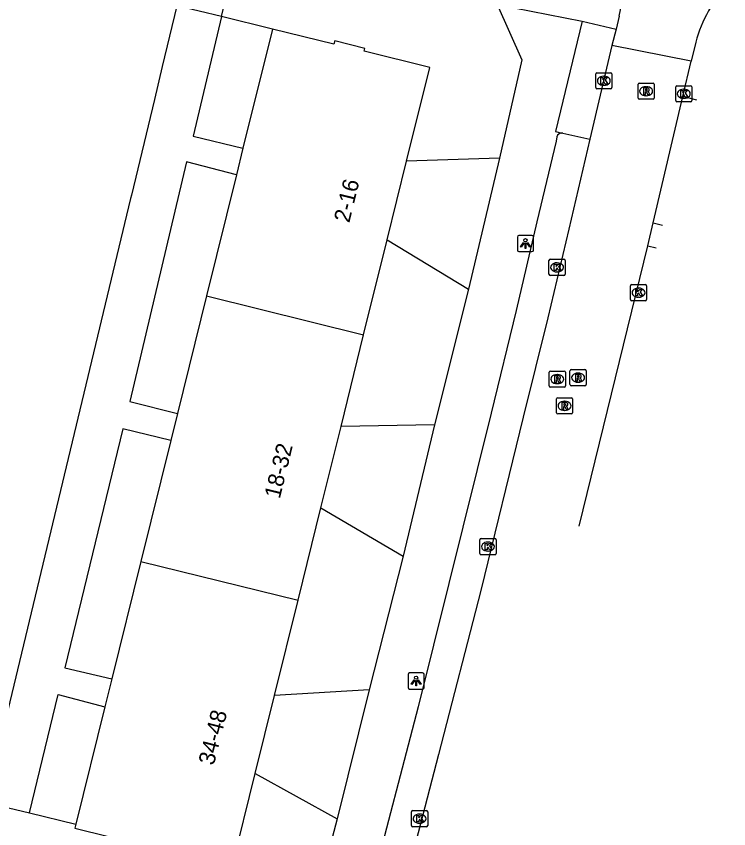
# Model space of a CAD drawing. Extents: x 162812 to 163818, y 381639 to 382470.
# Drawn here: x 163746.2 to 163790.3, y 382125 to 382175.2 of the extents above; entities that cross this region are included whole.
import ezdxf

# ---------------------------------------------------------------- set-up
doc = ezdxf.new("R2010")
doc.units = 0
for name, color, linetype in [('IMGEO_Groenvoorziening', 7, 'Continuous'), ('IMGEO_Kolk', 7, 'Continuous'), ('IMGEO_Lichtpunt', 7, 'Continuous'), ('IMGEO_Muur', 7, 'Continuous'), ('IMGEO_Pand', 7, 'Continuous'), ('IMGEO_Pand_nummerreeks', 7, 'Continuous'), ('IMGEO_Parkeervlak_open', 7, 'Continuous'), ('IMGEO_Rijbaan_lokaal_gesloten', 7, 'Continuous'), ('IMGEO_Rijbaan_lokaal_open', 7, 'Continuous'), ('IMGEO_Rioolput', 7, 'Continuous'), ('IMGEO_Voetpad_open', 7, 'Continuous')]:
    doc.layers.add(name, color=color, linetype=linetype)

msp = doc.modelspace()

# ---------------------------------------------------------------- linework, layer by layer
at = {"layer": 'IMGEO_Groenvoorziening'}
for points in [[(163762.029, 382174.436), (163758.872, 382175.207)], [(163746.996, 382125.947), (163749.872, 382125.247)]]:
    msp.add_lwpolyline(points, dxfattribs=at)
at = {"layer": 'IMGEO_Kolk'}
for p, q in [((163782.112, 382171.738), (163782.964, 382171.738)), ((163782.037, 382170.812), (163782.037, 382171.664)), ((163782.525, 382171.518), (163782.55, 382171.518)), ((163783.038, 382171.664), (163783.038, 382170.812)), ((163782.964, 382170.738), (163782.112, 382170.738)), ((163782.548, 382170.958), (163782.523, 382170.958)), ((163786.984, 382170.008), (163786.984, 382170.86)), ((163787.059, 382170.934), (163787.911, 382170.934)), ((163787.472, 382170.714), (163787.497, 382170.714)), ((163787.985, 382170.86), (163787.985, 382170.008)), ((163787.911, 382169.934), (163787.059, 382169.934)), ((163787.495, 382170.154), (163787.47, 382170.154)), ((163779.218, 382160.196), (163780.07, 382160.196)), ((163779.143, 382159.27), (163779.143, 382160.122)), ((163779.631, 382159.976), (163779.656, 382159.976)), ((163780.144, 382160.122), (163780.144, 382159.27)), ((163780.07, 382159.196), (163779.218, 382159.196)), ((163779.654, 382159.416), (163779.629, 382159.416)), ((163784.187, 382157.706), (163784.187, 382158.558)), ((163784.262, 382158.632), (163785.114, 382158.632)), ((163784.675, 382158.412), (163784.7, 382158.412)), ((163785.188, 382158.558), (163785.188, 382157.706)), ((163784.698, 382157.852), (163784.673, 382157.852)), ((163785.114, 382157.632), (163784.262, 382157.632)), ((163774.867, 382141.998), (163774.867, 382142.85)), ((163774.942, 382142.924), (163775.794, 382142.924)), ((163775.355, 382142.704), (163775.38, 382142.704)), ((163775.868, 382142.85), (163775.868, 382141.998)), ((163775.378, 382142.144), (163775.353, 382142.144)), ((163775.794, 382141.924), (163774.942, 382141.924)), ((163770.636, 382125.168), (163770.636, 382126.02)), ((163770.711, 382126.094), (163771.563, 382126.094)), ((163771.637, 382126.02), (163771.637, 382125.168)), ((163771.124, 382125.874), (163771.149, 382125.874)), ((163771.563, 382125.094), (163770.711, 382125.094)), ((163771.147, 382125.314), (163771.122, 382125.314))]:
    msp.add_line(p, q, dxfattribs=at)
for points in [[(163782.112, 382171.738), (163782.964, 382171.738)], [(163782.037, 382170.812), (163782.037, 382171.664)], [(163782.358, 382171.438), (163782.481, 382171.438), (163782.481, 382171.287), (163782.611, 382171.438), (163782.775, 382171.438), (163782.629, 382171.287), (163782.782, 382171.038), (163782.63, 382171.038), (163782.545, 382171.202), (163782.481, 382171.135), (163782.481, 382171.038), (163782.358, 382171.038), (163782.358, 382171.438)], [(163783.038, 382171.664), (163783.038, 382170.812)], [(163782.964, 382170.738), (163782.112, 382170.738)], [(163786.984, 382170.008), (163786.984, 382170.86)], [(163787.059, 382170.934), (163787.911, 382170.934)], [(163787.985, 382170.86), (163787.985, 382170.008)], [(163787.305, 382170.634), (163787.428, 382170.634), (163787.428, 382170.483), (163787.558, 382170.634), (163787.722, 382170.634), (163787.576, 382170.483), (163787.729, 382170.234), (163787.577, 382170.234), (163787.492, 382170.398), (163787.428, 382170.331), (163787.428, 382170.234), (163787.305, 382170.234), (163787.305, 382170.634)], [(163787.911, 382169.934), (163787.059, 382169.934)], [(163779.218, 382160.196), (163780.07, 382160.196)], [(163779.143, 382159.27), (163779.143, 382160.122)], [(163779.464, 382159.896), (163779.587, 382159.896), (163779.587, 382159.745), (163779.717, 382159.896), (163779.881, 382159.896), (163779.735, 382159.745), (163779.888, 382159.496), (163779.736, 382159.496), (163779.651, 382159.66), (163779.587, 382159.593), (163779.587, 382159.496), (163779.464, 382159.496), (163779.464, 382159.896)], [(163780.144, 382160.122), (163780.144, 382159.27)], [(163780.07, 382159.196), (163779.218, 382159.196)], [(163784.187, 382157.706), (163784.187, 382158.558)], [(163784.262, 382158.632), (163785.114, 382158.632)], [(163784.508, 382158.332), (163784.631, 382158.332), (163784.631, 382158.181), (163784.761, 382158.332), (163784.925, 382158.332), (163784.779, 382158.181), (163784.932, 382157.932), (163784.78, 382157.932), (163784.695, 382158.096), (163784.631, 382158.029), (163784.631, 382157.932), (163784.508, 382157.932), (163784.508, 382158.332)], [(163785.188, 382158.558), (163785.188, 382157.706)], [(163785.114, 382157.632), (163784.262, 382157.632)], [(163774.867, 382141.998), (163774.867, 382142.85)], [(163774.942, 382142.924), (163775.794, 382142.924)], [(163775.188, 382142.624), (163775.311, 382142.624), (163775.311, 382142.473), (163775.441, 382142.624), (163775.605, 382142.624), (163775.459, 382142.473), (163775.612, 382142.224), (163775.46, 382142.224), (163775.375, 382142.388), (163775.311, 382142.321), (163775.311, 382142.224), (163775.188, 382142.224), (163775.188, 382142.624)], [(163775.868, 382142.85), (163775.868, 382141.998)], [(163775.794, 382141.924), (163774.942, 382141.924)], [(163770.636, 382125.168), (163770.636, 382126.02)], [(163770.711, 382126.094), (163771.563, 382126.094)], [(163771.637, 382126.02), (163771.637, 382125.168)], [(163770.957, 382125.794), (163771.08, 382125.794), (163771.08, 382125.643), (163771.21, 382125.794), (163771.374, 382125.794), (163771.228, 382125.643), (163771.381, 382125.394), (163771.229, 382125.394), (163771.144, 382125.558), (163771.08, 382125.491), (163771.08, 382125.394), (163770.957, 382125.394), (163770.957, 382125.794)], [(163771.563, 382125.094), (163770.711, 382125.094)]]:
    msp.add_lwpolyline(points, dxfattribs=at)
for centre, start, end in [((163782.114, 382171.662), 91.552, 178.448), ((163782.114, 382171.662), 91.552, 178.448), ((163782.962, 382171.662), 1.552, 88.448), ((163782.962, 382171.662), 1.552, 88.448), ((163782.114, 382170.814), 181.552, 268.448), ((163782.114, 382170.814), 181.552, 268.448), ((163782.962, 382170.814), 271.552, 358.448), ((163782.962, 382170.814), 271.552, 358.448), ((163787.061, 382170.858), 91.552, 178.448), ((163787.061, 382170.858), 91.552, 178.448), ((163787.909, 382170.858), 1.552, 88.448), ((163787.909, 382170.858), 1.552, 88.448), ((163787.061, 382170.01), 181.552, 268.448), ((163787.061, 382170.01), 181.552, 268.448), ((163787.909, 382170.01), 271.552, 358.448), ((163787.909, 382170.01), 271.552, 358.448), ((163779.22, 382160.12), 91.552, 178.448), ((163779.22, 382160.12), 91.552, 178.448), ((163780.068, 382160.12), 1.552, 88.448), ((163780.068, 382160.12), 1.552, 88.448), ((163779.22, 382159.272), 181.552, 268.448), ((163779.22, 382159.272), 181.552, 268.448), ((163780.068, 382159.272), 271.552, 358.448), ((163780.068, 382159.272), 271.552, 358.448), ((163784.264, 382158.556), 91.552, 178.448), ((163784.264, 382158.556), 91.552, 178.448), ((163785.112, 382158.556), 1.552, 88.448), ((163785.112, 382158.556), 1.552, 88.448), ((163784.264, 382157.708), 181.552, 268.448), ((163784.264, 382157.708), 181.552, 268.448), ((163785.112, 382157.708), 271.552, 358.448), ((163785.112, 382157.708), 271.552, 358.448), ((163774.944, 382142.848), 91.552, 178.448), ((163774.944, 382142.848), 91.552, 178.448), ((163775.792, 382142.848), 1.552, 88.448), ((163775.792, 382142.848), 1.552, 88.448), ((163774.944, 382142), 181.552, 268.448), ((163774.944, 382142), 181.552, 268.448), ((163775.792, 382142), 271.552, 358.448), ((163775.792, 382142), 271.552, 358.448), ((163770.713, 382126.018), 91.552, 178.448), ((163770.713, 382126.018), 91.552, 178.448), ((163771.561, 382126.018), 1.552, 88.448), ((163771.561, 382126.018), 1.552, 88.448), ((163770.713, 382125.17), 181.552, 268.448), ((163770.713, 382125.17), 181.552, 268.448), ((163771.561, 382125.17), 271.552, 358.448), ((163771.561, 382125.17), 271.552, 358.448)]:
    msp.add_arc(centre, 0.0765, start, end, dxfattribs=at)
for centre, major_axis, ratio, start_param, end_param in [((163782.524, 382171.238), (-0.387, 0.002), 0.722429, 4.712389, 7.853982), ((163782.549, 382171.238), (-0.39, 0.002), 0.717154, 1.570796, 4.712389), ((163787.471, 382170.434), (-0.387, 0.002), 0.722429, 4.712389, 7.853982), ((163787.496, 382170.434), (-0.39, 0.002), 0.717154, 1.570796, 4.712389), ((163779.63, 382159.696), (-0.387, 0.002), 0.722429, 4.712389, 7.853982), ((163779.655, 382159.696), (-0.39, 0.002), 0.717154, 1.570796, 4.712389), ((163784.674, 382158.132), (-0.387, 0.002), 0.722429, 4.712389, 7.853982), ((163784.699, 382158.132), (-0.39, 0.002), 0.717154, 1.570796, 4.712389), ((163775.354, 382142.424), (-0.387, 0.002), 0.722429, 4.712389, 7.853982), ((163775.379, 382142.424), (-0.39, 0.002), 0.717154, 1.570796, 4.712389), ((163771.123, 382125.594), (-0.387, 0.002), 0.722429, 4.712389, 7.853982), ((163771.148, 382125.594), (-0.39, 0.002), 0.717154, 1.570796, 4.712389)]:
    msp.add_ellipse(centre, major_axis=major_axis, ratio=ratio, start_param=start_param, end_param=end_param, dxfattribs=at)
at = {"layer": 'IMGEO_Lichtpunt'}
for p, q in [((163778.091, 382161.669), (163777.283, 382161.669)), ((163778.091, 382161.669), (163777.283, 382161.669)), ((163777.189, 382161.574), (163777.189, 382160.767)), ((163777.189, 382161.574), (163777.189, 382160.767)), ((163778.185, 382160.767), (163778.185, 382161.574)), ((163778.185, 382160.767), (163778.185, 382161.574)), ((163777.283, 382160.673), (163778.091, 382160.673)), ((163777.283, 382160.673), (163778.091, 382160.673)), ((163771.324, 382134.61), (163770.516, 382134.61)), ((163771.324, 382134.61), (163770.516, 382134.61)), ((163770.422, 382134.515), (163770.422, 382133.708)), ((163770.422, 382134.515), (163770.422, 382133.708)), ((163771.418, 382133.708), (163771.418, 382134.515)), ((163771.418, 382133.708), (163771.418, 382134.515)), ((163770.516, 382133.614), (163771.324, 382133.614)), ((163770.516, 382133.614), (163771.324, 382133.614))]:
    msp.add_line(p, q, dxfattribs=at)
for points in [[(163777.563, 382161.238), (163777.602, 382161.21), (163777.414, 382160.948), (163777.376, 382160.975), (163777.563, 382161.238)], [(163777.665, 382161.19), (163777.712, 382161.19), (163777.712, 382160.868), (163777.665, 382160.868), (163777.665, 382161.19)], [(163777.775, 382161.21), (163777.813, 382161.237), (163778, 382160.975), (163777.961, 382160.947), (163777.775, 382161.21)], [(163770.796, 382134.179), (163770.835, 382134.151), (163770.647, 382133.889), (163770.609, 382133.916), (163770.796, 382134.179)], [(163770.898, 382134.131), (163770.945, 382134.131), (163770.945, 382133.809), (163770.898, 382133.809), (163770.898, 382134.131)], [(163771.008, 382134.151), (163771.046, 382134.178), (163771.233, 382133.916), (163771.194, 382133.888), (163771.008, 382134.151)]]:
    msp.add_lwpolyline(points, dxfattribs=at)
for centre in [(163777.688, 382161.372), (163770.921, 382134.313)]:
    msp.add_circle(centre, 0.0994, dxfattribs=at)
for centre, start, end in [((163777.283, 382161.574), 90, 180), ((163777.283, 382161.574), 90, 180), ((163778.091, 382161.574), 0, 90), ((163778.091, 382161.574), 0, 90), ((163777.283, 382160.767), 180, 270), ((163777.283, 382160.767), 180, 270), ((163778.091, 382160.767), 270, 0), ((163778.091, 382160.767), 270, 360), ((163770.516, 382134.515), 90, 180), ((163770.516, 382134.515), 90, 180), ((163771.324, 382134.515), 0, 90), ((163771.324, 382134.515), 0, 90), ((163770.516, 382133.708), 180, 270), ((163770.516, 382133.708), 180, 270), ((163771.324, 382133.708), 270, 0), ((163771.324, 382133.708), 270, 360)]:
    msp.add_arc(centre, 0.0946, start, end, dxfattribs=at)
at = {"layer": 'IMGEO_Muur'}
msp.add_lwpolyline([(163746.996, 382125.947), (163749.872, 382125.247)], dxfattribs=at)
at = {"layer": 'IMGEO_Pand'}
for points in [[(163762.029, 382174.436), (163760.208, 382167.07)], [(163770.328, 382166.267), (163771.761, 382172.066), (163767.714, 382173.066), (163767.757, 382173.242), (163765.887, 382173.704), (163765.836, 382173.496), (163762.029, 382174.436)], [(163760.208, 382167.07), (163759.801, 382165.42)], [(163769.124, 382161.396), (163770.328, 382166.267)], [(163759.801, 382165.42), (163757.95, 382157.933)], [(163767.674, 382155.532), (163769.124, 382161.396)], [(163757.95, 382157.933), (163756.151, 382150.653)], [(163757.95, 382157.933), (163767.674, 382155.532)], [(163766.273, 382149.862), (163767.674, 382155.532)], [(163756.151, 382150.653), (163755.737, 382148.978)], [(163765.025, 382144.812), (163766.273, 382149.862)], [(163755.737, 382148.978), (163753.891, 382141.508)], [(163763.615, 382139.107), (163765.025, 382144.812)], [(163753.891, 382141.508), (163752.093, 382134.236)], [(163753.891, 382141.508), (163763.615, 382139.107)], [(163762.161, 382133.223), (163763.615, 382139.107)], [(163752.093, 382134.236), (163751.666, 382132.507)], [(163760.967, 382128.393), (163762.161, 382133.223)], [(163751.666, 382132.507), (163749.872, 382125.247)], [(163749.872, 382125.247), (163749.812, 382125.005), (163753.877, 382124.001), (163753.82, 382123.768), (163755.679, 382123.308), (163755.738, 382123.546), (163759.537, 382122.607), (163760.967, 382128.393)]]:
    msp.add_lwpolyline(points, dxfattribs=at)
at = {"layer": 'IMGEO_Parkeervlak_open'}
msp.add_lwpolyline([(163780.002, 382167.995), (163781.662, 382167.627)], dxfattribs=at)
msp.add_arc((163779.92, 382167.671), 0.334, 75.8529, 88.3327, dxfattribs=at)
at = {"layer": 'IMGEO_Rijbaan_lokaal_gesloten'}
for points in [[(163783.482, 382175.229), (163783.292, 382174.424)], [(163783.292, 382174.424), (163783.026, 382173.42)], [(163787.952, 382172.447), (163783.026, 382173.42)], [(163788.232, 382173.628), (163787.952, 382172.447)]]:
    msp.add_lwpolyline(points, dxfattribs=at)
for centre, radius, start, end in [((163775.675, 382177.078), 8.023, 346.6769, 76.3742), ((163795.957, 382171.612), 7.984, 135.4387, 165.3732)]:
    msp.add_arc(centre, radius, start, end, dxfattribs=at)
at = {"layer": 'IMGEO_Rijbaan_lokaal_open'}
for points in [[(163783.026, 382173.42), (163781.662, 382167.627)], [(163787.433, 382170.264), (163787.952, 382172.447)], [(163785.581, 382162.442), (163787.433, 382170.264)], [(163781.662, 382167.627), (163780.371, 382162.055), (163779.065, 382156.581), (163777.537, 382150.439), (163774.927, 382139.718), (163772.313, 382129.555), (163769.939, 382120.437)], [(163785.255, 382161.025), (163785.581, 382162.442)], [(163781.021, 382143.687), (163785.255, 382161.025)]]:
    msp.add_lwpolyline(points, dxfattribs=at)
at = {"layer": 'IMGEO_Rioolput'}
for p, q in [((163784.655, 382170.166), (163784.655, 382171.018)), ((163784.73, 382171.092), (163785.582, 382171.092)), ((163785.143, 382170.872), (163785.168, 382170.872)), ((163785.656, 382171.018), (163785.656, 382170.166)), ((163785.166, 382170.312), (163785.141, 382170.312)), ((163785.582, 382170.092), (163784.73, 382170.092)), ((163779.156, 382152.358), (163779.156, 382153.21)), ((163779.231, 382153.284), (163780.083, 382153.284)), ((163780.157, 382153.21), (163780.157, 382152.358)), ((163780.444, 382152.447), (163780.444, 382153.299)), ((163780.519, 382153.373), (163781.371, 382153.373)), ((163780.932, 382153.153), (163780.957, 382153.153)), ((163781.445, 382153.299), (163781.445, 382152.447)), ((163779.644, 382153.064), (163779.669, 382153.064)), ((163780.083, 382152.284), (163779.231, 382152.284)), ((163779.667, 382152.504), (163779.642, 382152.504)), ((163781.371, 382152.373), (163780.519, 382152.373)), ((163780.955, 382152.593), (163780.93, 382152.593)), ((163779.682, 382151.63), (163780.534, 382151.63)), ((163779.607, 382150.704), (163779.607, 382151.556)), ((163780.095, 382151.41), (163780.12, 382151.41)), ((163780.608, 382151.556), (163780.608, 382150.704)), ((163780.534, 382150.63), (163779.682, 382150.63)), ((163780.118, 382150.85), (163780.093, 382150.85))]:
    msp.add_line(p, q, dxfattribs=at)
for points in [[(163784.655, 382170.166), (163784.655, 382171.018)], [(163784.73, 382171.092), (163785.582, 382171.092)], [(163785.244, 382170.79), (163784.992, 382170.792), (163784.992, 382170.392)], [(163785.656, 382171.018), (163785.656, 382170.166)], [(163784.992, 382170.392), (163785.116, 382170.392), (163785.116, 382170.554), (163785.127, 382170.554)], [(163785.17, 382170.711), (163785.116, 382170.711), (163785.116, 382170.63)], [(163785.116, 382170.63), (163785.168, 382170.63)], [(163785.174, 382170.525), (163785.245, 382170.392), (163785.385, 382170.392), (163785.32, 382170.518)], [(163785.582, 382170.092), (163784.73, 382170.092)], [(163779.156, 382152.358), (163779.156, 382153.21)], [(163779.231, 382153.284), (163780.083, 382153.284)], [(163780.157, 382153.21), (163780.157, 382152.358)], [(163780.444, 382152.447), (163780.444, 382153.299)], [(163780.519, 382153.373), (163781.371, 382153.373)], [(163781.445, 382153.299), (163781.445, 382152.447)], [(163779.745, 382152.982), (163779.493, 382152.984), (163779.493, 382152.584)], [(163779.493, 382152.584), (163779.617, 382152.584), (163779.617, 382152.746), (163779.628, 382152.746)], [(163779.671, 382152.903), (163779.617, 382152.903), (163779.617, 382152.822)], [(163779.617, 382152.822), (163779.669, 382152.822)], [(163779.675, 382152.717), (163779.746, 382152.584), (163779.886, 382152.584), (163779.821, 382152.71)], [(163781.033, 382153.071), (163780.781, 382153.073), (163780.781, 382152.673)], [(163780.781, 382152.673), (163780.905, 382152.673), (163780.905, 382152.835), (163780.916, 382152.835)], [(163780.959, 382152.992), (163780.905, 382152.992), (163780.905, 382152.911)], [(163780.905, 382152.911), (163780.957, 382152.911)], [(163780.963, 382152.806), (163781.034, 382152.673), (163781.174, 382152.673), (163781.109, 382152.799)], [(163780.083, 382152.284), (163779.231, 382152.284)], [(163781.371, 382152.373), (163780.519, 382152.373)], [(163779.682, 382151.63), (163780.534, 382151.63)], [(163779.607, 382150.704), (163779.607, 382151.556)], [(163780.196, 382151.328), (163779.944, 382151.33), (163779.944, 382150.93)], [(163780.122, 382151.249), (163780.068, 382151.249), (163780.068, 382151.168)], [(163780.068, 382151.168), (163780.12, 382151.168)], [(163780.608, 382151.556), (163780.608, 382150.704)], [(163780.534, 382150.63), (163779.682, 382150.63)], [(163779.944, 382150.93), (163780.068, 382150.93), (163780.068, 382151.092), (163780.079, 382151.092)], [(163780.126, 382151.063), (163780.197, 382150.93), (163780.337, 382150.93), (163780.272, 382151.056)]]:
    msp.add_lwpolyline(points, dxfattribs=at)
for centre, radius, start, end in [((163784.732, 382171.016), 0.0765, 91.552, 178.448), ((163784.732, 382171.016), 0.0765, 91.552, 178.448), ((163785.176, 382170.615), 0.0964, 77.0061, 93.1865), ((163785.243, 382170.68), 0.109, 350.3612, 89.416), ((163785.58, 382171.016), 0.0765, 1.552, 88.448), ((163785.58, 382171.016), 0.0765, 1.552, 88.448), ((163785.126, 382170.501), 0.0533, 26.0293, 88.6989), ((163785.152, 382170.819), 0.19, 274.7715, 282.9687), ((163785.19, 382170.672), 0.0378, 276.6634, 79.6772), ((163785.241, 382170.68), 0.112, 277.5842, 350.9817), ((163785.225, 382170.465), 0.108, 29.5134, 73.7905), ((163784.732, 382170.168), 0.0765, 181.552, 268.448), ((163784.732, 382170.168), 0.0765, 181.552, 268.448), ((163785.58, 382170.168), 0.0765, 271.552, 358.448), ((163785.58, 382170.168), 0.0765, 271.552, 358.448), ((163779.233, 382153.208), 0.0765, 91.552, 178.448), ((163779.233, 382153.208), 0.0765, 91.552, 178.448), ((163780.081, 382153.208), 0.0765, 1.552, 88.448), ((163780.081, 382153.208), 0.0765, 1.552, 88.448), ((163780.521, 382153.297), 0.0765, 91.552, 178.448), ((163780.521, 382153.297), 0.0765, 91.552, 178.448), ((163781.369, 382153.297), 0.0765, 1.552, 88.448), ((163781.369, 382153.297), 0.0765, 1.552, 88.448), ((163779.627, 382152.693), 0.0533, 26.0293, 88.6989), ((163779.653, 382153.011), 0.19, 274.7715, 282.9687), ((163779.677, 382152.807), 0.0964, 77.0061, 93.1865), ((163779.691, 382152.864), 0.0378, 276.6634, 79.6772), ((163779.744, 382152.872), 0.109, 350.3612, 89.416), ((163779.742, 382152.872), 0.112, 277.5842, 350.9817), ((163779.726, 382152.657), 0.108, 29.5134, 73.7905), ((163780.915, 382152.782), 0.0533, 26.0293, 88.6989), ((163780.941, 382153.1), 0.19, 274.7715, 282.9687), ((163780.965, 382152.896), 0.0964, 77.0061, 93.1865), ((163780.979, 382152.953), 0.0378, 276.6634, 79.6772), ((163781.032, 382152.961), 0.109, 350.3612, 89.416), ((163781.03, 382152.961), 0.112, 277.5842, 350.9817), ((163781.014, 382152.746), 0.108, 29.5134, 73.7905), ((163779.233, 382152.36), 0.0765, 181.552, 268.448), ((163779.233, 382152.36), 0.0765, 181.552, 268.448), ((163780.081, 382152.36), 0.0765, 271.552, 358.448), ((163780.081, 382152.36), 0.0765, 271.552, 358.448), ((163780.521, 382152.449), 0.0765, 181.552, 268.448), ((163780.521, 382152.449), 0.0765, 181.552, 268.448), ((163781.369, 382152.449), 0.0765, 271.552, 358.448), ((163781.369, 382152.449), 0.0765, 271.552, 358.448), ((163779.684, 382151.554), 0.0765, 91.552, 178.448), ((163779.684, 382151.554), 0.0765, 91.552, 178.448), ((163780.532, 382151.554), 0.0765, 1.552, 88.448), ((163780.532, 382151.554), 0.0765, 1.552, 88.448), ((163780.104, 382151.357), 0.19, 274.7715, 282.9687), ((163780.128, 382151.153), 0.0964, 77.0061, 93.1865), ((163780.142, 382151.21), 0.0378, 276.6634, 79.6772), ((163780.195, 382151.218), 0.109, 350.3612, 89.416), ((163780.193, 382151.218), 0.112, 277.5842, 350.9817), ((163779.684, 382150.706), 0.0765, 181.552, 268.448), ((163779.684, 382150.706), 0.0765, 181.552, 268.448), ((163780.078, 382151.039), 0.0533, 26.0293, 88.6989), ((163780.177, 382151.003), 0.108, 29.5134, 73.7905), ((163780.532, 382150.706), 0.0765, 271.552, 358.448), ((163780.532, 382150.706), 0.0765, 271.552, 358.448)]:
    msp.add_arc(centre, radius, start, end, dxfattribs=at)
for centre, major_axis, ratio, start_param, end_param in [((163785.142, 382170.592), (-0.387, 0.002), 0.722429, 4.712389, 7.853982), ((163785.167, 382170.592), (-0.39, 0.002), 0.717154, 1.570796, 4.712389), ((163780.931, 382152.873), (-0.387, 0.002), 0.722429, 4.712389, 7.853982), ((163780.956, 382152.873), (-0.39, 0.002), 0.717154, 1.570796, 4.712389), ((163779.643, 382152.784), (-0.387, 0.002), 0.722429, 4.712389, 7.853982), ((163779.668, 382152.784), (-0.39, 0.002), 0.717154, 1.570796, 4.712389), ((163780.094, 382151.13), (-0.387, 0.002), 0.722429, 4.712389, 7.853982), ((163780.119, 382151.13), (-0.39, 0.002), 0.717154, 1.570796, 4.712389)]:
    msp.add_ellipse(centre, major_axis=major_axis, ratio=ratio, start_param=start_param, end_param=end_param, dxfattribs=at)
at = {"layer": 'IMGEO_Voetpad_open'}
for points in [[(163758.872, 382175.207), (163760.004, 382179.9)], [(163756.116, 382175.879), (163755.214, 382172.12), (163754.724, 382170.079), (163753.305, 382164.165), (163753.254, 382163.954), (163745.783, 382132.824), (163744.29, 382126.605)], [(163758.872, 382175.207), (163756.116, 382175.879)], [(163775.929, 382175.963), (163781.19, 382174.926)], [(163775.929, 382175.963), (163777.455, 382172.537), (163776.083, 382166.454)], [(163758.872, 382175.207), (163757.116, 382167.813), (163760.208, 382167.07)], [(163781.19, 382174.926), (163779.552, 382168.104), (163779.93, 382168.005)], [(163781.19, 382174.926), (163783.292, 382174.424)], [(163788.292, 382170.048), (163787.433, 382170.264)], [(163779.638, 382167.779), (163779.579, 382167.511), (163778.402, 382162.508), (163777.107, 382157.038), (163775.567, 382150.682), (163772.941, 382140.15), (163771.04, 382132.516), (163768.095, 382121.209)], [(163759.801, 382165.42), (163756.716, 382166.215), (163753.196, 382151.409), (163756.151, 382150.653)], [(163776.083, 382166.454), (163770.328, 382166.267)], [(163776.083, 382166.454), (163774.166, 382158.354)], [(163785.581, 382162.442), (163786.159, 382162.315)], [(163769.124, 382161.396), (163774.166, 382158.354)], [(163785.255, 382161.025), (163785.77, 382160.905)], [(163774.166, 382158.354), (163772.066, 382149.955)], [(163755.737, 382148.978), (163752.77, 382149.709), (163749.187, 382134.929), (163752.093, 382134.236)], [(163772.066, 382149.955), (163766.273, 382149.862)], [(163772.066, 382149.955), (163770.117, 382141.834)], [(163765.025, 382144.812), (163770.117, 382141.834)], [(163770.117, 382141.834), (163768.018, 382133.573)], [(163768.018, 382133.573), (163762.161, 382133.223)], [(163768.018, 382133.573), (163766.039, 382125.581)], [(163746.996, 382125.947), (163748.773, 382133.267), (163751.666, 382132.507)], [(163760.967, 382128.393), (163766.039, 382125.581)], [(163744.29, 382126.605), (163746.996, 382125.947)], [(163766.039, 382125.581), (163763.809, 382117.13)]]:
    msp.add_lwpolyline(points, dxfattribs=at)
msp.add_arc((163779.926, 382167.708), 0.297, 89.2501, 166.2276, dxfattribs=at)

# ---------------------------------------------------------------- texts
at = {"layer": 'IMGEO_Pand_nummerreeks'}
for s, rotation, p in [('2-16', 76.2146, (163766.785, 382162.412)), ('18-32', 76.2637, (163762.484, 382145.341)), ('34-48', 75.7627, (163758.399, 382128.853))]:
    msp.add_text(s, height=1, rotation=rotation, dxfattribs=at).set_placement(p)

doc.saveas('drawing.dxf')
